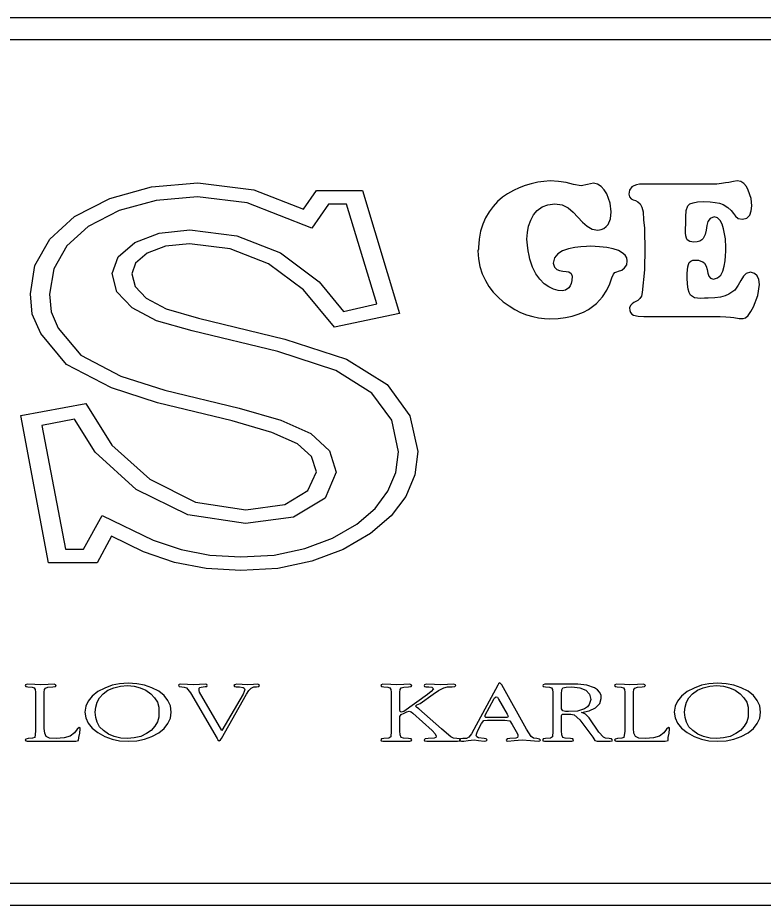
# Model space of a CAD drawing. Extents: x -866693 to -866303, y -1041966 to -1040244.
# Drawn here: x -866472.14 to -866460.79, y -1041070.76 to -1041057.25 of the extents above; entities that cross this region are included whole.
import ezdxf

# ---------------------------------------------------------------- set-up
doc = ezdxf.new("R2010")
doc.units = 0
doc.layers.add('Tabulka', color=7, linetype='Continuous')

msp = doc.modelspace()

# ---------------------------------------------------------------- linework, layer by layer
at = {"layer": 'Tabulka'}
for p, q in [((-866443.1, -1041057.251), (-866480.464, -1041057.251)), ((-866480.464, -1041057.581), (-866443.1, -1041057.581)), ((-866443.1, -1041070.425), (-866480.464, -1041070.425)), ((-866480.464, -1041070.755), (-866443.1, -1041070.755))]:
    msp.add_line(p, q, dxfattribs=at)
for points in [[(-866466.888, -1041059.88), (-866466.327, -1041061.751), (-866467.314, -1041061.961), (-866467.785, -1041061.391), (-866468.317, -1041060.995), (-866468.9, -1041060.768), (-866469.519, -1041060.689), (-866469.887, -1041060.727), (-866470.167, -1041060.834), (-866470.341, -1041060.983), (-866470.399, -1041061.148), (-866470.349, -1041061.342), (-866470.18, -1041061.52), (-866469.874, -1041061.681), (-866469.383, -1041061.821), (-866468.069, -1041062.139), (-866467.132, -1041062.445), (-866466.513, -1041062.833), (-866466.166, -1041063.308), (-866466.046, -1041063.849), (-866466.091, -1041064.208), (-866466.228, -1041064.534), (-866466.451, -1041064.831), (-866466.765, -1041065.1), (-866467.182, -1041065.344), (-866467.657, -1041065.521), (-866468.177, -1041065.629), (-866468.738, -1041065.662), (-866469.267, -1041065.633), (-866469.75, -1041065.538), (-866470.221, -1041065.377), (-866470.708, -1041065.141), (-866470.927, -1041065.546), (-866471.666, -1041065.546), (-866472.088, -1041063.304), (-866471.101, -1041063.118), (-866470.704, -1041063.754), (-866470.126, -1041064.274), (-866469.432, -1041064.621), (-866468.664, -1041064.737), (-866468.069, -1041064.658), (-866467.718, -1041064.443), (-866467.59, -1041064.158), (-866467.665, -1041063.927), (-866467.875, -1041063.733), (-866468.268, -1041063.56), (-866468.871, -1041063.386), (-866470.006, -1041063.109), (-866470.708, -1041062.882), (-866471.394, -1041062.527), (-866471.786, -1041062.056), (-866471.914, -1041061.763), (-866471.943, -1041061.453), (-866471.873, -1041061.02), (-866471.646, -1041060.619), (-866471.27, -1041060.276), (-866470.733, -1041060), (-866470.097, -1041059.826), (-866469.395, -1041059.764), (-866468.544, -1041059.868), (-866467.785, -1041060.165), (-866467.59, -1041059.88)], [(-866467.132, -1041060.087), (-866467.405, -1041060.087), (-866467.657, -1041060.45), (-866468.644, -1041060.066), (-866469.399, -1041059.975), (-866470.027, -1041060.029), (-866470.593, -1041060.182), (-866471.063, -1041060.425), (-866471.39, -1041060.722), (-866471.584, -1041061.069), (-866471.654, -1041061.458), (-866471.625, -1041061.726), (-866471.522, -1041061.974), (-866471.175, -1041062.387), (-866470.568, -1041062.705), (-866469.899, -1041062.919), (-866468.763, -1041063.192), (-866468.131, -1041063.374), (-866467.677, -1041063.576), (-866467.388, -1041063.84), (-866467.289, -1041064.167), (-866467.454, -1041064.559), (-866467.937, -1041064.852), (-866468.668, -1041064.947), (-866469.548, -1041064.815), (-866470.333, -1041064.427), (-866470.956, -1041063.861), (-866471.27, -1041063.361), (-866471.766, -1041063.456), (-866471.406, -1041065.339), (-866471.134, -1041065.339), (-866470.849, -1041064.823), (-866470.072, -1041065.199), (-866469.647, -1041065.344), (-866469.213, -1041065.43), (-866468.738, -1041065.455), (-866468.231, -1041065.426), (-866467.768, -1041065.327), (-866467.347, -1041065.17), (-866466.975, -1041064.955), (-866466.694, -1041064.716), (-866466.504, -1041064.456), (-866466.38, -1041064.171), (-866466.339, -1041063.857), (-866466.442, -1041063.374), (-866466.744, -1041062.961), (-866467.293, -1041062.618), (-866468.177, -1041062.329), (-866469.482, -1041062.015), (-866470.023, -1041061.862), (-866470.394, -1041061.664), (-866470.626, -1041061.42), (-866470.7, -1041061.144), (-866470.609, -1041060.888), (-866470.353, -1041060.673), (-866469.982, -1041060.528), (-866469.515, -1041060.479), (-866468.8, -1041060.57), (-866468.136, -1041060.83), (-866467.549, -1041061.268), (-866467.177, -1041061.718), (-866466.67, -1041061.606)], [(-866471.183, -1041068.069), (-866471.187, -1041068.057), (-866471.2, -1041068.053), (-866471.229, -1041068.077), (-866471.27, -1041068.131), (-866471.336, -1041068.181), (-866471.427, -1041068.21), (-866471.551, -1041068.218), (-866471.65, -1041068.214), (-866471.704, -1041068.189), (-866471.724, -1041068.139), (-866471.732, -1041068.065), (-866471.732, -1041067.545), (-866471.732, -1041067.512), (-866471.728, -1041067.474), (-866471.712, -1041067.45), (-866471.675, -1041067.437), (-866471.6, -1041067.433), (-866471.563, -1041067.429), (-866471.551, -1041067.413), (-866471.559, -1041067.4), (-866471.58, -1041067.392), (-866471.671, -1041067.396), (-866471.786, -1041067.4), (-866471.873, -1041067.396), (-866471.993, -1041067.392), (-866472.017, -1041067.4), (-866472.022, -1041067.413), (-866472.013, -1041067.425), (-866471.98, -1041067.433), (-866471.918, -1041067.437), (-866471.885, -1041067.446), (-866471.869, -1041067.47), (-866471.865, -1041067.512), (-866471.865, -1041067.545), (-866471.865, -1041068.106), (-866471.877, -1041068.201), (-866471.91, -1041068.214), (-866471.976, -1041068.218), (-866472.013, -1041068.226), (-866472.022, -1041068.238), (-866472.013, -1041068.251), (-866471.993, -1041068.259), (-866471.898, -1041068.259), (-866471.803, -1041068.259), (-866471.567, -1041068.259), (-866471.253, -1041068.259), (-866471.208, -1041068.247), (-866471.204, -1041068.205), (-866471.192, -1041068.139)], [(-866469.8, -1041067.817), (-866469.812, -1041067.722), (-866469.849, -1041067.64), (-866469.907, -1041067.565), (-866469.99, -1041067.499), (-866470.093, -1041067.446), (-866470.205, -1041067.404), (-866470.324, -1041067.384), (-866470.456, -1041067.375), (-866470.584, -1041067.384), (-866470.7, -1041067.408), (-866470.812, -1041067.45), (-866470.915, -1041067.503), (-866471.002, -1041067.574), (-866471.063, -1041067.648), (-866471.101, -1041067.726), (-866471.113, -1041067.817), (-866471.101, -1041067.904), (-866471.063, -1041067.987), (-866471.002, -1041068.061), (-866470.915, -1041068.127), (-866470.812, -1041068.185), (-866470.7, -1041068.226), (-866470.584, -1041068.251), (-866470.456, -1041068.259), (-866470.324, -1041068.251), (-866470.205, -1041068.226), (-866470.093, -1041068.189), (-866469.99, -1041068.131), (-866469.907, -1041068.065), (-866469.849, -1041067.991), (-866469.812, -1041067.908)], [(-866469.986, -1041067.817), (-866469.99, -1041067.892), (-866470.01, -1041067.966), (-866470.048, -1041068.032), (-866470.105, -1041068.094), (-866470.176, -1041068.143), (-866470.262, -1041068.185), (-866470.361, -1041068.21), (-866470.465, -1041068.218), (-866470.568, -1041068.214), (-866470.667, -1041068.189), (-866470.754, -1041068.152), (-866470.832, -1041068.098), (-866470.89, -1041068.04), (-866470.927, -1041067.97), (-866470.948, -1041067.896), (-866470.956, -1041067.817), (-866470.948, -1041067.739), (-866470.927, -1041067.664), (-866470.89, -1041067.598), (-866470.836, -1041067.536), (-866470.762, -1041067.483), (-866470.671, -1041067.446), (-866470.572, -1041067.421), (-866470.465, -1041067.413), (-866470.361, -1041067.421), (-866470.271, -1041067.446), (-866470.184, -1041067.483), (-866470.11, -1041067.536), (-866470.052, -1041067.598), (-866470.01, -1041067.664), (-866469.99, -1041067.739)], [(-866468.454, -1041067.413), (-866468.462, -1041067.4), (-866468.482, -1041067.392), (-866468.549, -1041067.396), (-866468.639, -1041067.4), (-866468.722, -1041067.396), (-866468.805, -1041067.392), (-866468.833, -1041067.4), (-866468.846, -1041067.413), (-866468.838, -1041067.425), (-866468.809, -1041067.433), (-866468.759, -1041067.433), (-866468.705, -1041067.441), (-866468.689, -1041067.454), (-866468.681, -1041067.47), (-866468.689, -1041067.503), (-866468.705, -1041067.541), (-866469.028, -1041068.098), (-866469.37, -1041067.512), (-866469.374, -1041067.487), (-866469.374, -1041067.454), (-866469.366, -1041067.441), (-866469.346, -1041067.437), (-866469.284, -1041067.429), (-866469.259, -1041067.425), (-866469.251, -1041067.413), (-866469.259, -1041067.396), (-866469.284, -1041067.392), (-866469.37, -1041067.396), (-866469.453, -1041067.4), (-866469.552, -1041067.396), (-866469.651, -1041067.392), (-866469.676, -1041067.396), (-866469.688, -1041067.408), (-866469.676, -1041067.425), (-866469.639, -1041067.433), (-866469.602, -1041067.437), (-866469.569, -1041067.446), (-866469.507, -1041067.524), (-866469.102, -1041068.218), (-866469.09, -1041068.238), (-866469.069, -1041068.251), (-866469.048, -1041068.238), (-866469.036, -1041068.218), (-866468.652, -1041067.541), (-866468.619, -1041067.487), (-866468.582, -1041067.45), (-866468.544, -1041067.433), (-866468.499, -1041067.433), (-866468.466, -1041067.425)], [(-866464.179, -1041068.243), (-866464.192, -1041068.226), (-866464.233, -1041068.218), (-866464.287, -1041068.214), (-866464.32, -1041068.189), (-866464.39, -1041068.077), (-866464.77, -1041067.4), (-866464.799, -1041067.371), (-866464.819, -1041067.384), (-866464.828, -1041067.404), (-866465.195, -1041068.082), (-866465.228, -1041068.148), (-866465.27, -1041068.197), (-866465.307, -1041068.218), (-866465.36, -1041068.218), (-866465.398, -1041068.222), (-866465.414, -1041068.238), (-866465.406, -1041068.255), (-866465.381, -1041068.259), (-866465.348, -1041068.259), (-866465.282, -1041068.247), (-866465.191, -1041068.238), (-866465.125, -1041068.247), (-866465.038, -1041068.259), (-866465.005, -1041068.255), (-866464.993, -1041068.238), (-866465.005, -1041068.222), (-866465.038, -1041068.218), (-866465.121, -1041068.21), (-866465.15, -1041068.193), (-866465.158, -1041068.172), (-866465.15, -1041068.135), (-866465.133, -1041068.094), (-866465.075, -1041067.991), (-866465.042, -1041067.945), (-866464.985, -1041067.937), (-866464.724, -1041067.937), (-866464.646, -1041067.949), (-866464.609, -1041068.007), (-866464.547, -1041068.11), (-866464.526, -1041068.156), (-866464.522, -1041068.181), (-866464.53, -1041068.201), (-866464.555, -1041068.214), (-866464.646, -1041068.218), (-866464.687, -1041068.222), (-866464.704, -1041068.243), (-866464.696, -1041068.255), (-866464.675, -1041068.259), (-866464.58, -1041068.247), (-866464.46, -1041068.238), (-866464.332, -1041068.247), (-866464.208, -1041068.259), (-866464.188, -1041068.255)], [(-866463.081, -1041068.243), (-866463.097, -1041068.222), (-866463.135, -1041068.218), (-866463.188, -1041068.214), (-866463.221, -1041068.197), (-866463.291, -1041068.119), (-866463.44, -1041067.904), (-866463.494, -1041067.846), (-866463.523, -1041067.83), (-866463.556, -1041067.821), (-866463.44, -1041067.797), (-866463.341, -1041067.751), (-866463.275, -1041067.685), (-866463.254, -1041067.607), (-866463.258, -1041067.557), (-866463.279, -1041067.512), (-866463.312, -1041067.479), (-866463.358, -1041067.446), (-866463.473, -1041067.408), (-866463.609, -1041067.392), (-866463.746, -1041067.392), (-866463.932, -1041067.392), (-866464.01, -1041067.392), (-866464.113, -1041067.392), (-866464.138, -1041067.4), (-866464.146, -1041067.413), (-866464.138, -1041067.425), (-866464.105, -1041067.433), (-866464.043, -1041067.437), (-866464.01, -1041067.446), (-866463.994, -1041067.47), (-866463.989, -1041067.516), (-866463.989, -1041067.545), (-866463.989, -1041068.106), (-866463.998, -1041068.193), (-866464.027, -1041068.214), (-866464.105, -1041068.218), (-866464.138, -1041068.222), (-866464.146, -1041068.238), (-866464.142, -1041068.251), (-866464.117, -1041068.259), (-866464.027, -1041068.259), (-866463.911, -1041068.259), (-866463.824, -1041068.259), (-866463.704, -1041068.259), (-866463.684, -1041068.251), (-866463.676, -1041068.238), (-866463.688, -1041068.222), (-866463.725, -1041068.218), (-866463.804, -1041068.214), (-866463.841, -1041068.201), (-866463.853, -1041068.164), (-866463.857, -1041068.102), (-866463.857, -1041067.883), (-866463.857, -1041067.867), (-866463.849, -1041067.85), (-866463.804, -1041067.846), (-866463.717, -1041067.846), (-866463.667, -1041067.859), (-866463.581, -1041067.933), (-866463.382, -1041068.197), (-866463.353, -1041068.247), (-866463.316, -1041068.259), (-866463.118, -1041068.259), (-866463.089, -1041068.255)], [(-866463.411, -1041067.623), (-866463.436, -1041067.702), (-866463.465, -1041067.735), (-866463.51, -1041067.764), (-866463.614, -1041067.801), (-866463.754, -1041067.805), (-866463.799, -1041067.805), (-866463.841, -1041067.797), (-866463.857, -1041067.768), (-866463.857, -1041067.536), (-866463.853, -1041067.479), (-866463.837, -1041067.446), (-866463.791, -1041067.437), (-866463.7, -1041067.433), (-866463.581, -1041067.446), (-866463.49, -1041067.483), (-866463.432, -1041067.541)], [(-866462.214, -1041068.069), (-866462.218, -1041068.057), (-866462.23, -1041068.053), (-866462.259, -1041068.077), (-866462.3, -1041068.131), (-866462.366, -1041068.181), (-866462.457, -1041068.21), (-866462.581, -1041068.218), (-866462.68, -1041068.214), (-866462.734, -1041068.189), (-866462.759, -1041068.139), (-866462.763, -1041068.065), (-866462.763, -1041067.545), (-866462.763, -1041067.512), (-866462.759, -1041067.474), (-866462.742, -1041067.45), (-866462.705, -1041067.437), (-866462.631, -1041067.433), (-866462.594, -1041067.429), (-866462.581, -1041067.413), (-866462.589, -1041067.4), (-866462.61, -1041067.392), (-866462.701, -1041067.396), (-866462.817, -1041067.4), (-866462.903, -1041067.396), (-866463.023, -1041067.392), (-866463.048, -1041067.4), (-866463.052, -1041067.413), (-866463.044, -1041067.425), (-866463.011, -1041067.433), (-866462.949, -1041067.437), (-866462.916, -1041067.446), (-866462.899, -1041067.47), (-866462.895, -1041067.512), (-866462.895, -1041067.545), (-866462.895, -1041068.106), (-866462.912, -1041068.201), (-866462.94, -1041068.214), (-866463.007, -1041068.218), (-866463.044, -1041068.226), (-866463.052, -1041068.238), (-866463.044, -1041068.251), (-866463.023, -1041068.259), (-866462.928, -1041068.259), (-866462.833, -1041068.259), (-866462.598, -1041068.259), (-866462.284, -1041068.259), (-866462.238, -1041068.247), (-866462.234, -1041068.205), (-866462.222, -1041068.139)], [(-866460.83, -1041067.817), (-866460.843, -1041067.722), (-866460.88, -1041067.64), (-866460.938, -1041067.565), (-866461.02, -1041067.499), (-866461.123, -1041067.446), (-866461.235, -1041067.404), (-866461.355, -1041067.384), (-866461.487, -1041067.375), (-866461.615, -1041067.384), (-866461.73, -1041067.408), (-866461.842, -1041067.45), (-866461.945, -1041067.503), (-866462.032, -1041067.574), (-866462.094, -1041067.648), (-866462.131, -1041067.726), (-866462.143, -1041067.817), (-866462.131, -1041067.904), (-866462.094, -1041067.987), (-866462.032, -1041068.061), (-866461.945, -1041068.127), (-866461.842, -1041068.185), (-866461.73, -1041068.226), (-866461.615, -1041068.251), (-866461.487, -1041068.259), (-866461.355, -1041068.251), (-866461.235, -1041068.226), (-866461.123, -1041068.189), (-866461.02, -1041068.131), (-866460.938, -1041068.065), (-866460.88, -1041067.991), (-866460.843, -1041067.908)], [(-866461.016, -1041067.817), (-866461.02, -1041067.892), (-866461.041, -1041067.966), (-866461.078, -1041068.032), (-866461.136, -1041068.094), (-866461.206, -1041068.143), (-866461.293, -1041068.185), (-866461.392, -1041068.21), (-866461.495, -1041068.218), (-866461.598, -1041068.214), (-866461.697, -1041068.189), (-866461.784, -1041068.152), (-866461.863, -1041068.098), (-866461.92, -1041068.04), (-866461.958, -1041067.97), (-866461.978, -1041067.896), (-866461.987, -1041067.817), (-866461.978, -1041067.739), (-866461.958, -1041067.664), (-866461.92, -1041067.598), (-866461.867, -1041067.536), (-866461.792, -1041067.483), (-866461.702, -1041067.446), (-866461.602, -1041067.421), (-866461.495, -1041067.413), (-866461.392, -1041067.421), (-866461.301, -1041067.446), (-866461.214, -1041067.483), (-866461.14, -1041067.536), (-866461.082, -1041067.598), (-866461.041, -1041067.664), (-866461.02, -1041067.739)], [(-866464.671, -1041067.879), (-866464.679, -1041067.896), (-866464.704, -1041067.9), (-866464.729, -1041067.9), (-866464.952, -1041067.9), (-866464.981, -1041067.9), (-866465.009, -1041067.896), (-866465.022, -1041067.887), (-866465.022, -1041067.863), (-866464.89, -1041067.619), (-866464.877, -1041067.598), (-866464.852, -1041067.582), (-866464.836, -1041067.59), (-866464.819, -1041067.619), (-866464.687, -1041067.85)]]:
    msp.add_lwpolyline(points, close=True, dxfattribs=at)
for points in [[(-866463.151, -1041060.396), (-866463.114, -1041060.31), (-866463.102, -1041060.206), (-866463.118, -1041060.074), (-866463.172, -1041059.93), (-866463.209, -1041059.868), (-866463.254, -1041059.818), (-866463.312, -1041059.781), (-866463.374, -1041059.769), (-866463.465, -1041059.789), (-866463.56, -1041059.81), (-866463.676, -1041059.789), (-866463.791, -1041059.76), (-866463.907, -1041059.74), (-866464.031, -1041059.731), (-866464.126, -1041059.74), (-866464.221, -1041059.752), (-866464.32, -1041059.777), (-866464.411, -1041059.802), (-866464.506, -1041059.839), (-866464.592, -1041059.88), (-866464.679, -1041059.93), (-866464.758, -1041059.983), (-866464.832, -1041060.049), (-866464.902, -1041060.124), (-866464.96, -1041060.202), (-866465.014, -1041060.293), (-866465.059, -1041060.392), (-866465.092, -1041060.499), (-866465.113, -1041060.619), (-866465.125, -1041060.747)], [(-866461.97, -1041060.524), (-866461.974, -1041060.466), (-866461.966, -1041060.38), (-866461.966, -1041060.281), (-866461.962, -1041060.182), (-866461.937, -1041060.111), (-866461.908, -1041060.082), (-866461.858, -1041060.066), (-866461.788, -1041060.053), (-866461.693, -1041060.049), (-866461.598, -1041060.053), (-866461.52, -1041060.062), (-866461.454, -1041060.074), (-866461.4, -1041060.091), (-866461.326, -1041060.136), (-866461.276, -1041060.182), (-866461.243, -1041060.231), (-866461.21, -1041060.272), (-866461.169, -1041060.305), (-866461.107, -1041060.318), (-866461.041, -1041060.301), (-866460.995, -1041060.256), (-866460.971, -1041060.19), (-866460.962, -1041060.111), (-866460.975, -1041060), (-866461.016, -1041059.876), (-866461.045, -1041059.818), (-866461.086, -1041059.773), (-866461.132, -1041059.744), (-866461.185, -1041059.731), (-866461.243, -1041059.74), (-866461.313, -1041059.756), (-866461.363, -1041059.764), (-866461.425, -1041059.773), (-866461.495, -1041059.781), (-866461.582, -1041059.781), (-866461.71, -1041059.781), (-866461.838, -1041059.781), (-866461.974, -1041059.781), (-866462.106, -1041059.781), (-866462.238, -1041059.781), (-866462.366, -1041059.781), (-866462.494, -1041059.781), (-866462.618, -1041059.781), (-866462.672, -1041059.785), (-866462.717, -1041059.793), (-866462.759, -1041059.806), (-866462.788, -1041059.826), (-866462.825, -1041059.872), (-866462.837, -1041059.934), (-866462.825, -1041059.975), (-866462.8, -1041060.004), (-866462.771, -1041060.02), (-866462.734, -1041060.033), (-866462.697, -1041060.053), (-866462.664, -1041060.082), (-866462.635, -1041060.132), (-866462.618, -1041060.202), (-866462.61, -1041060.326), (-866462.598, -1041060.454), (-866462.598, -1041060.52), (-866462.594, -1041060.594), (-866462.589, -1041060.669), (-866462.589, -1041060.756)], [(-866465.125, -1041060.747), (-866465.125, -1041060.772), (-866465.133, -1041060.797), (-866465.121, -1041060.921), (-866465.1, -1041061.036), (-866465.067, -1041061.148), (-866465.018, -1041061.247), (-866464.964, -1041061.342), (-866464.898, -1041061.425), (-866464.824, -1041061.503), (-866464.745, -1041061.573), (-866464.658, -1041061.635), (-866464.572, -1041061.689), (-866464.481, -1041061.734), (-866464.39, -1041061.771), (-866464.295, -1041061.796), (-866464.208, -1041061.817), (-866464.117, -1041061.829), (-866464.035, -1041061.833), (-866463.911, -1041061.829), (-866463.799, -1041061.813), (-866463.696, -1041061.792), (-866463.605, -1041061.763), (-866463.523, -1041061.73), (-866463.448, -1041061.689), (-866463.386, -1041061.643), (-866463.329, -1041061.598), (-866463.238, -1041061.499), (-866463.172, -1041061.396), (-866463.126, -1041061.297), (-866463.093, -1041061.21), (-866463.068, -1041061.152), (-866463.048, -1041061.127), (-866463.019, -1041061.115), (-866462.99, -1041061.107), (-866462.94, -1041061.09), (-866462.899, -1041061.057), (-866462.866, -1041061.012), (-866462.858, -1041060.95), (-866462.866, -1041060.904), (-866462.891, -1041060.863), (-866462.936, -1041060.826), (-866462.994, -1041060.793), (-866463.073, -1041060.768), (-866463.168, -1041060.747), (-866463.279, -1041060.735), (-866463.411, -1041060.727), (-866463.477, -1041060.731), (-866463.564, -1041060.735), (-866463.659, -1041060.747), (-866463.754, -1041060.768), (-866463.845, -1041060.797), (-866463.915, -1041060.842), (-866463.965, -1041060.904), (-866463.985, -1041060.983), (-866463.965, -1041061.045), (-866463.932, -1041061.082), (-866463.89, -1041061.098), (-866463.841, -1041061.107), (-866463.791, -1041061.111), (-866463.746, -1041061.119), (-866463.713, -1041061.144), (-866463.696, -1041061.185), (-866463.7, -1041061.247), (-866463.713, -1041061.292), (-866463.729, -1041061.33), (-866463.75, -1041061.358), (-866463.799, -1041061.396), (-866463.849, -1041061.408), (-866463.911, -1041061.4), (-866463.981, -1041061.379), (-866464.051, -1041061.346), (-866464.122, -1041061.297), (-866464.188, -1041061.23), (-866464.25, -1041061.148), (-866464.299, -1041061.045), (-866464.34, -1041060.925), (-866464.353, -1041060.867), (-866464.365, -1041060.797), (-866464.378, -1041060.71), (-866464.386, -1041060.619), (-866464.378, -1041060.52), (-866464.361, -1041060.421), (-866464.328, -1041060.33), (-866464.287, -1041060.248), (-866464.229, -1041060.182), (-866464.155, -1041060.128), (-866464.068, -1041060.095), (-866463.96, -1041060.082), (-866463.849, -1041060.099), (-866463.758, -1041060.144), (-866463.68, -1041060.21), (-866463.609, -1041060.285), (-866463.539, -1041060.359), (-866463.469, -1041060.421), (-866463.395, -1041060.466), (-866463.304, -1041060.483), (-866463.254, -1041060.475), (-866463.213, -1041060.458), (-866463.18, -1041060.429), (-866463.151, -1041060.396)], [(-866462.589, -1041060.756), (-866462.598, -1041061.086), (-866462.631, -1041061.429), (-866462.643, -1041061.486), (-866462.668, -1041061.524), (-866462.697, -1041061.553), (-866462.726, -1041061.569), (-866462.759, -1041061.586), (-866462.784, -1041061.602), (-866462.808, -1041061.627), (-866462.825, -1041061.664), (-866462.821, -1041061.705), (-866462.808, -1041061.734), (-866462.788, -1041061.759), (-866462.763, -1041061.776), (-866462.693, -1041061.792), (-866462.606, -1041061.796), (-866462.573, -1041061.796), (-866462.548, -1041061.796), (-866461.561, -1041061.796), (-866461.446, -1041061.796), (-866461.359, -1041061.8), (-866461.289, -1041061.809), (-866461.235, -1041061.813), (-866461.156, -1041061.825), (-866461.095, -1041061.829), (-866461.057, -1041061.817), (-866461.02, -1041061.78), (-866460.979, -1041061.722), (-866460.938, -1041061.648), (-866460.872, -1041061.478), (-866460.847, -1041061.309), (-866460.855, -1041061.235), (-866460.88, -1041061.177), (-866460.921, -1041061.14), (-866460.983, -1041061.123), (-866461.049, -1041061.144), (-866461.09, -1041061.185), (-866461.128, -1041061.251), (-866461.169, -1041061.321), (-866461.223, -1041061.396), (-866461.313, -1041061.458), (-866461.371, -1041061.482), (-866461.441, -1041061.503), (-866461.528, -1041061.515), (-866461.627, -1041061.52), (-866461.685, -1041061.52), (-866461.743, -1041061.524), (-866461.834, -1041061.511), (-866461.896, -1041061.474), (-866461.916, -1041061.433), (-866461.933, -1041061.379), (-866461.941, -1041061.305), (-866461.945, -1041061.21), (-866461.945, -1041061.144), (-866461.941, -1041061.086), (-866461.937, -1041061.04), (-866461.929, -1041061.003), (-866461.916, -1041060.974), (-866461.892, -1041060.954), (-866461.863, -1041060.941), (-866461.821, -1041060.937), (-866461.776, -1041060.941), (-866461.739, -1041060.954), (-866461.71, -1041060.966), (-866461.685, -1041060.983), (-866461.656, -1041061.032), (-866461.644, -1041061.082), (-866461.631, -1041061.135), (-866461.619, -1041061.181), (-866461.59, -1041061.214), (-866461.545, -1041061.226), (-866461.483, -1041061.21), (-866461.437, -1041061.168), (-866461.404, -1041061.107), (-866461.384, -1041061.032), (-866461.367, -1041060.95), (-866461.363, -1041060.871), (-866461.359, -1041060.801), (-866461.359, -1041060.747), (-866461.363, -1041060.615), (-866461.392, -1041060.462), (-866461.412, -1041060.392), (-866461.446, -1041060.334), (-866461.487, -1041060.297), (-866461.536, -1041060.281), (-866461.598, -1041060.305), (-866461.631, -1041060.351), (-866461.648, -1041060.413), (-866461.656, -1041060.483), (-866461.673, -1041060.549), (-866461.702, -1041060.611), (-866461.722, -1041060.632), (-866461.755, -1041060.652), (-866461.797, -1041060.661), (-866461.846, -1041060.665), (-866461.908, -1041060.656), (-866461.945, -1041060.628), (-866461.958, -1041060.603), (-866461.966, -1041060.57), (-866461.97, -1041060.524)], [(-866465.398, -1041068.238), (-866465.414, -1041068.222), (-866465.451, -1041068.218), (-866465.501, -1041068.214), (-866465.542, -1041068.193), (-866465.612, -1041068.139), (-866465.687, -1041068.069), (-866466.029, -1041067.764), (-866466.067, -1041067.739), (-866466.083, -1041067.726), (-866466.062, -1041067.706), (-866466.013, -1041067.685), (-866465.811, -1041067.541), (-866465.732, -1041067.487), (-866465.65, -1041067.446), (-866465.592, -1041067.433), (-866465.521, -1041067.433), (-866465.484, -1041067.429), (-866465.468, -1041067.413), (-866465.472, -1041067.4), (-866465.497, -1041067.392), (-866465.596, -1041067.396), (-866465.695, -1041067.4), (-866465.79, -1041067.396), (-866465.918, -1041067.392), (-866465.943, -1041067.4), (-866465.951, -1041067.413), (-866465.943, -1041067.425), (-866465.922, -1041067.433), (-866465.881, -1041067.433), (-866465.831, -1041067.437), (-866465.806, -1041067.462), (-866465.844, -1041067.503), (-866465.901, -1041067.549), (-866466.257, -1041067.805), (-866466.298, -1041067.817), (-866466.314, -1041067.809), (-866466.319, -1041067.788), (-866466.319, -1041067.541), (-866466.319, -1041067.512), (-866466.314, -1041067.47), (-866466.298, -1041067.446), (-866466.261, -1041067.437), (-866466.186, -1041067.433), (-866466.149, -1041067.429), (-866466.137, -1041067.413), (-866466.145, -1041067.4), (-866466.166, -1041067.392), (-866466.257, -1041067.396), (-866466.372, -1041067.4), (-866466.459, -1041067.396), (-866466.579, -1041067.392), (-866466.603, -1041067.4), (-866466.608, -1041067.413), (-866466.599, -1041067.425), (-866466.566, -1041067.433), (-866466.504, -1041067.437), (-866466.471, -1041067.446), (-866466.455, -1041067.47), (-866466.451, -1041067.512), (-866466.451, -1041067.545), (-866466.451, -1041068.106), (-866466.459, -1041068.193), (-866466.488, -1041068.214), (-866466.566, -1041068.218), (-866466.599, -1041068.222), (-866466.608, -1041068.238), (-866466.603, -1041068.251), (-866466.579, -1041068.259), (-866466.488, -1041068.259), (-866466.372, -1041068.259), (-866466.285, -1041068.259), (-866466.166, -1041068.259), (-866466.145, -1041068.251), (-866466.137, -1041068.238), (-866466.149, -1041068.222), (-866466.186, -1041068.218), (-866466.265, -1041068.214), (-866466.302, -1041068.201), (-866466.314, -1041068.164), (-866466.319, -1041068.102), (-866466.319, -1041067.883), (-866466.298, -1041067.854), (-866466.252, -1041067.834), (-866466.211, -1041067.813), (-866466.178, -1041067.801), (-866466.149, -1041067.813), (-866466.124, -1041067.83), (-866465.827, -1041068.098), (-866465.782, -1041068.148), (-866465.769, -1041068.181), (-866465.773, -1041068.201), (-866465.798, -1041068.214), (-866465.889, -1041068.218), (-866465.934, -1041068.222), (-866465.951, -1041068.238), (-866465.943, -1041068.251), (-866465.91, -1041068.259), (-866465.819, -1041068.259), (-866465.695, -1041068.259), (-866465.588, -1041068.259)], [(-866465.588, -1041068.259), (-866465.443, -1041068.259), (-866465.41, -1041068.251), (-866465.398, -1041068.238)]]:
    msp.add_lwpolyline(points, dxfattribs=at)

doc.saveas('drawing.dxf')
